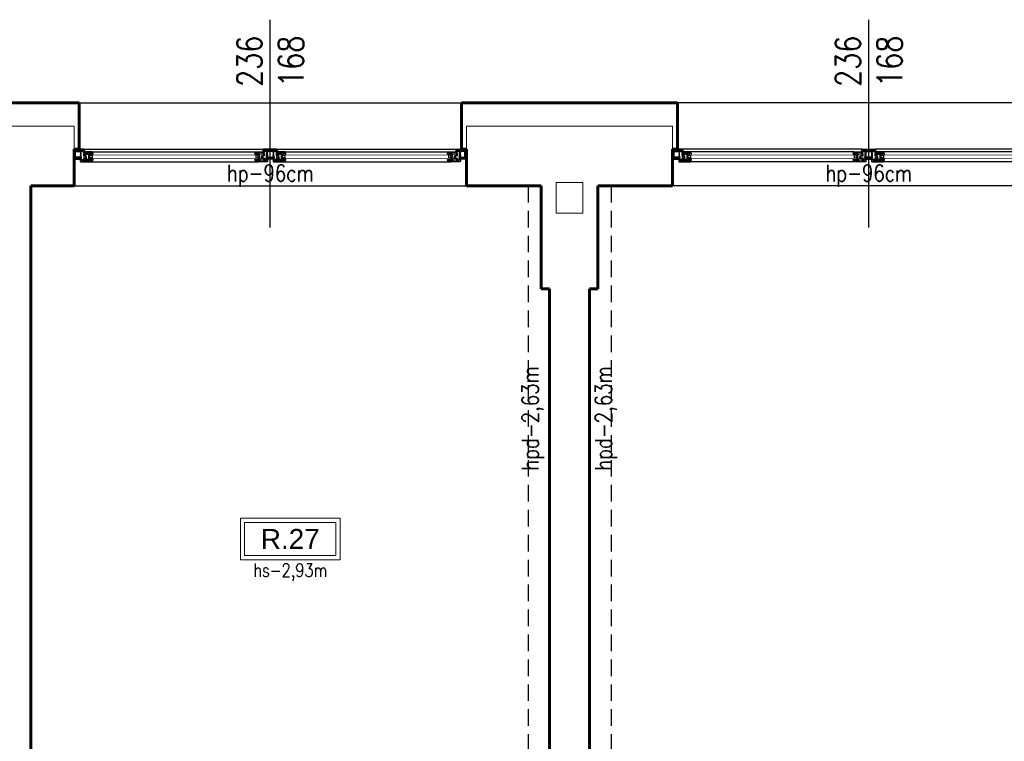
# Model space of a CAD drawing. Header units: millimetres. Extents: x 126553 to 403692, y -95821 to 38049.
# Tile 552 of 656: x 334769 to 335361, y 7317 to 7751. Entities that reach past the tile are written whole.
import ezdxf

# ---------------------------------------------------------------- set-up
doc = ezdxf.new("R2010")
doc.units = ezdxf.units.MM
doc.linetypes.add('DASHED', pattern=[15, 10, -5])
for name, color, linetype, lineweight in [('_(02 CIENKA)', 7, 'Continuous', 13), ('_(04 SREDNIA)', 7, 'Continuous', 25), ('_(05 SREDNIA DASHED)', 7, 'DASHED', 25), ('_(08 NAJGRUBSZA)', 7, 'Continuous', 60), ('opis pomieszczeń', 7, 'Continuous', 13)]:
    doc.layers.add(name, color=color, linetype=linetype, lineweight=lineweight)
doc.styles.add('Arial', font='arial.ttf')
doc.styles.add('OPIS', font='romans.shx', dxfattribs={"width": 0.8})

# ---------------------------------------------------------------- blocks, each defined once
blk = doc.blocks.new('A$C26E57F26')
for p, q in [((6, 0), (114, 0)), ((122, 0), (230, 0)), ((10.93, -1.6), (109.07, -1.6)), ((126.93, -1.6), (225.07, -1.6)), ((9.4, -7.6), (110.6, -7.6)), ((125.4, -7.6), (226.6, -7.6))]:
    blk.add_line(p, q)
for points in [[(0, 0), (0, -0.5), (0.25, -0.5), (0.25, -0.3), (0.65, -0.3), (0.65, -1), (0.25, -0.9), (0, -0.9), (0, -1.4), (0.25, -1.4), (0.25, -1.21), (0.65, -1.31), (0.65, -4.69), (0.25, -4.79), (0.25, -4.6), (0, -4.6), (0, -5.1), (0.25, -5.1), (0.65, -5), (0.65, -5.7), (0.25, -5.7), (0.25, -5.5), (0, -5.5), (0, -6), (4.5, -6), (4.5, -5.5), (4.25, -5.5), (4.25, -5.7), (3.75, -5.7), (3.75, -4.9, -0.414214), (3.85, -4.8), (4, -4.8), (4.25, -4.95), (4.5, -4.95), (4.5, -4.55), (4.15, -4.55), (4.15, -2.04), (3.9, -1.54, -0.694326), (4.82, -1.3), (6.47, -1.3), (6.47, -1.05), (6, 0), (0, 0)], [(236, 0), (236, -0.5), (235.75, -0.5), (235.75, -0.3), (235.35, -0.3), (235.35, -1), (235.75, -0.9), (236, -0.9), (236, -1.4), (235.75, -1.4), (235.75, -1.21), (235.35, -1.31), (235.35, -4.69), (235.75, -4.79), (235.75, -4.6), (236, -4.6), (236, -5.1), (235.75, -5.1), (235.35, -5), (235.35, -5.7), (235.75, -5.7), (235.75, -5.5), (236, -5.5), (236, -6), (231.5, -6), (231.5, -5.5), (231.75, -5.5), (231.75, -5.7), (232.25, -5.7), (232.25, -4.9, 0.414214), (232.15, -4.8), (232, -4.8), (231.75, -4.95), (231.5, -4.95), (231.5, -4.55), (231.85, -4.55), (231.85, -2.04), (232.1, -1.54, 0.694326), (231.18, -1.3), (229.53, -1.3), (229.53, -1.05), (230, 0), (236, 0)], [(0.9, -4.7), (0.9, -1.3), (3.7, -1.3), (3.7, -1.7), (3.75, -1.8), (3.7, -1.8), (3.7, -2), (3.85, -2), (3.9, -2.1), (3.9, -2.85), (3.7, -2.85), (3.7, -3.05), (3.9, -3.05), (3.9, -3.45), (3.7, -3.45), (3.7, -3.65), (3.9, -3.65), (3.9, -4.05), (3.7, -4.05), (3.7, -4.25), (3.9, -4.25), (3.9, -4.55, 0.339393), (3.62, -4.7), (0.9, -4.7)], [(3, -1.1), (2.9, -0.3), (4.11, -0.3), (4.19, -0.92, -0.639502), (3.9, -1.1), (3, -1.1)], [(5.55, -1.6), (5.55, -1.9), (5.95, -1.9), (5.95, -2.6), (5.55, -2.6), (5.55, -3.9), (5.8, -3.9), (5.8, -4.15), (6.05, -4.15), (6.05, -3.9), (6.75, -3.9, -0.414214), (6.85, -4), (6.85, -4.25), (6.75, -4.25), (6.75, -4.45), (6.85, -4.5), (6.85, -4.7), (6.75, -4.75), (6.75, -4.95), (6.85, -4.95), (6.85, -5.3), (6.05, -5.3), (6.05, -5.05), (5.8, -5.05), (5.8, -5.3), (5.55, -5.3), (5.55, -6.3), (3.7, -6.3), (3.7, -7.1, 0.414214), (4.2, -7.6), (9.4, -7.6), (9.4, -7.5), (10.7, -7.5), (11.4, -6.35), (11.4, -6.1), (9.05, -6.1), (9.05, -3.64), (8.8, -3.14, -0.694326), (9.72, -2.9), (10.43, -2.9), (10.43, -2.65, -0.414214), (10.68, -2.4), (11, -2.4), (11.07, -2.55), (11.07, -2.9), (11.4, -2.9), (11.4, -2.65), (10.93, -1.6), (5.55, -1.6)], [(4.39, -0.88), (4.31, -0.3), (5.85, -0.3), (5.96, -0.55), (5.74, -0.55, 0.414214), (5.24, -1.05), (4.86, -1.05, 0.183799), (4.39, -0.88)], [(8.66, -2.9, 0.143933), (8.6, -3.3), (8.8, -3.7), (8.8, -3.9), (8.6, -3.9), (8.6, -4.1), (8.8, -4.1), (8.8, -4.8), (8.6, -4.8), (8.6, -5), (8.8, -5), (8.8, -5.3), (8.6, -5.3), (8.6, -5.5), (8.8, -5.5), (8.8, -6.08, 0.098164), (8.37, -6.3), (5.8, -6.3), (5.8, -5.55), (7.6, -5.55), (7.6, -5.3), (7.1, -5.3), (7.1, -4.95), (7.35, -4.9), (7.35, -4.7), (7.1, -4.7), (7.1, -4.5), (7.35, -4.5), (7.35, -4.3), (7.1, -4.25), (7.1, -4, 0.414214), (6.75, -3.65), (5.8, -3.65), (5.8, -2.9), (8.66, -2.9, 0.143933)], [(6.2, -1.9), (9.01, -1.9), (9.09, -2.52, 0.122781), (8.8, -2.7), (6.2, -2.7), (6.2, -1.9)], [(9.21, -1.9), (10.78, -1.9), (10.89, -2.15), (10.68, -2.15, 0.414214), (10.18, -2.65), (9.76, -2.65, 0.183799), (9.29, -2.48), (9.21, -1.9)], [(114.45, -1.6), (114.45, -1.9), (114.05, -1.9), (114.05, -2.6), (114.45, -2.6), (114.45, -3.9), (114.2, -3.9), (114.2, -4.15), (113.95, -4.15), (113.95, -3.9), (113.25, -3.9, 0.414214), (113.15, -4), (113.15, -4.25), (113.25, -4.25), (113.25, -4.45), (113.15, -4.5), (113.15, -4.7), (113.25, -4.75), (113.25, -4.95), (113.15, -4.95), (113.15, -5.3), (113.95, -5.3), (113.95, -5.05), (114.2, -5.05), (114.2, -5.3), (114.45, -5.3), (114.45, -6.3), (116.3, -6.3), (116.3, -7.1, -0.414214), (115.8, -7.6), (110.6, -7.6), (110.6, -7.5), (109.3, -7.5), (108.6, -6.35), (108.6, -6.1), (110.95, -6.1), (110.95, -3.64), (111.2, -3.14, 0.694326), (110.28, -2.9), (109.57, -2.9), (109.57, -2.65, 0.414214), (109.32, -2.4), (109, -2.4), (108.93, -2.55), (108.93, -2.9), (108.6, -2.9), (108.6, -2.65), (109.07, -1.6), (114.45, -1.6)], [(110.79, -1.9), (109.22, -1.9), (109.11, -2.15), (109.32, -2.15, -0.414214), (109.82, -2.65), (110.24, -2.65, -0.183799), (110.71, -2.48), (110.79, -1.9)], [(113.8, -1.9), (110.99, -1.9), (110.91, -2.52, -0.122781), (111.2, -2.7), (113.8, -2.7), (113.8, -1.9)], [(111.34, -2.9, -0.143933), (111.4, -3.3), (111.2, -3.7), (111.2, -3.9), (111.4, -3.9), (111.4, -4.1), (111.2, -4.1), (111.2, -4.8), (111.4, -4.8), (111.4, -5), (111.2, -5), (111.2, -5.3), (111.4, -5.3), (111.4, -5.5), (111.2, -5.5), (111.2, -6.08, -0.098164), (111.63, -6.3), (114.2, -6.3), (114.2, -5.55), (112.4, -5.55), (112.4, -5.3), (112.9, -5.3), (112.9, -4.95), (112.65, -4.9), (112.65, -4.7), (112.9, -4.7), (112.9, -4.5), (112.65, -4.5), (112.65, -4.3), (112.9, -4.25), (112.9, -4, -0.414214), (113.25, -3.65), (114.2, -3.65), (114.2, -2.9), (111.34, -2.9, -0.143933)], [(115.61, -0.88), (115.69, -0.3), (114.15, -0.3), (114.04, -0.55), (114.26, -0.55, -0.414214), (114.76, -1.05), (115.14, -1.05, -0.183799), (115.61, -0.88)], [(117, -1.1), (117.1, -0.3), (115.89, -0.3), (115.81, -0.92, 0.639502), (116.1, -1.1), (117, -1.1)], [(119, -1.1), (118.9, -0.3), (120.11, -0.3), (120.19, -0.92, -0.639502), (119.9, -1.1), (119, -1.1)], [(121.55, -1.6), (121.55, -1.9), (121.95, -1.9), (121.95, -2.6), (121.55, -2.6), (121.55, -3.9), (121.8, -3.9), (121.8, -4.15), (122.05, -4.15), (122.05, -3.9), (122.75, -3.9, -0.414214), (122.85, -4), (122.85, -4.25), (122.75, -4.25), (122.75, -4.45), (122.85, -4.5), (122.85, -4.7), (122.75, -4.75), (122.75, -4.95), (122.85, -4.95), (122.85, -5.3), (122.05, -5.3), (122.05, -5.05), (121.8, -5.05), (121.8, -5.3), (121.55, -5.3), (121.55, -6.3), (119.7, -6.3), (119.7, -7.1, 0.414214), (120.2, -7.6), (125.4, -7.6), (125.4, -7.5), (126.7, -7.5), (127.4, -6.35), (127.4, -6.1), (125.05, -6.1), (125.05, -3.64), (124.8, -3.14, -0.694326), (125.72, -2.9), (126.43, -2.9), (126.43, -2.65, -0.414214), (126.68, -2.4), (127, -2.4), (127.07, -2.55), (127.07, -2.9), (127.4, -2.9), (127.4, -2.65), (126.93, -1.6), (121.55, -1.6)], [(120.39, -0.88), (120.31, -0.3), (121.85, -0.3), (121.96, -0.55), (121.74, -0.55, 0.414214), (121.24, -1.05), (120.86, -1.05, 0.183799), (120.39, -0.88)], [(124.66, -2.9, 0.143933), (124.6, -3.3), (124.8, -3.7), (124.8, -3.9), (124.6, -3.9), (124.6, -4.1), (124.8, -4.1), (124.8, -4.8), (124.6, -4.8), (124.6, -5), (124.8, -5), (124.8, -5.3), (124.6, -5.3), (124.6, -5.5), (124.8, -5.5), (124.8, -6.08, 0.098164), (124.37, -6.3), (121.8, -6.3), (121.8, -5.55), (123.6, -5.55), (123.6, -5.3), (123.1, -5.3), (123.1, -4.95), (123.35, -4.9), (123.35, -4.7), (123.1, -4.7), (123.1, -4.5), (123.35, -4.5), (123.35, -4.3), (123.1, -4.25), (123.1, -4, 0.414214), (122.75, -3.65), (121.8, -3.65), (121.8, -2.9), (124.66, -2.9, 0.143933)], [(122.2, -1.9), (125.01, -1.9), (125.09, -2.52, 0.122781), (124.8, -2.7), (122.2, -2.7), (122.2, -1.9)], [(125.21, -1.9), (126.78, -1.9), (126.89, -2.15), (126.68, -2.15, 0.414214), (126.18, -2.65), (125.76, -2.65, 0.183799), (125.29, -2.48), (125.21, -1.9)], [(230.45, -1.6), (230.45, -1.9), (230.05, -1.9), (230.05, -2.6), (230.45, -2.6), (230.45, -3.9), (230.2, -3.9), (230.2, -4.15), (229.95, -4.15), (229.95, -3.9), (229.25, -3.9, 0.414214), (229.15, -4), (229.15, -4.25), (229.25, -4.25), (229.25, -4.45), (229.15, -4.5), (229.15, -4.7), (229.25, -4.75), (229.25, -4.95), (229.15, -4.95), (229.15, -5.3), (229.95, -5.3), (229.95, -5.05), (230.2, -5.05), (230.2, -5.3), (230.45, -5.3), (230.45, -6.3), (232.3, -6.3), (232.3, -7.1, -0.414214), (231.8, -7.6), (226.6, -7.6), (226.6, -7.5), (225.3, -7.5), (224.6, -6.35), (224.6, -6.1), (226.95, -6.1), (226.95, -3.64), (227.2, -3.14, 0.694326), (226.28, -2.9), (225.57, -2.9), (225.57, -2.65, 0.414214), (225.32, -2.4), (225, -2.4), (224.93, -2.55), (224.93, -2.9), (224.6, -2.9), (224.6, -2.65), (225.07, -1.6), (230.45, -1.6)], [(226.79, -1.9), (225.22, -1.9), (225.11, -2.15), (225.32, -2.15, -0.414214), (225.82, -2.65), (226.24, -2.65, -0.183799), (226.71, -2.48), (226.79, -1.9)], [(229.8, -1.9), (226.99, -1.9), (226.91, -2.52, -0.122781), (227.2, -2.7), (229.8, -2.7), (229.8, -1.9)], [(227.34, -2.9, -0.143933), (227.4, -3.3), (227.2, -3.7), (227.2, -3.9), (227.4, -3.9), (227.4, -4.1), (227.2, -4.1), (227.2, -4.8), (227.4, -4.8), (227.4, -5), (227.2, -5), (227.2, -5.3), (227.4, -5.3), (227.4, -5.5), (227.2, -5.5), (227.2, -6.08, -0.098164), (227.63, -6.3), (230.2, -6.3), (230.2, -5.55), (228.4, -5.55), (228.4, -5.3), (228.9, -5.3), (228.9, -4.95), (228.65, -4.9), (228.65, -4.7), (228.9, -4.7), (228.9, -4.5), (228.65, -4.5), (228.65, -4.3), (228.9, -4.25), (228.9, -4, -0.414214), (229.25, -3.65), (230.2, -3.65), (230.2, -2.9), (227.34, -2.9, -0.143933)], [(231.61, -0.88), (231.69, -0.3), (230.15, -0.3), (230.04, -0.55), (230.26, -0.55, -0.414214), (230.76, -1.05), (231.14, -1.05, -0.183799), (231.61, -0.88)], [(233, -1.1), (233.1, -0.3), (231.89, -0.3), (231.81, -0.92, 0.639502), (232.1, -1.1), (233, -1.1)], [(235.1, -4.7), (235.1, -1.3), (232.3, -1.3), (232.3, -1.7), (232.25, -1.8), (232.3, -1.8), (232.3, -2), (232.15, -2), (232.1, -2.1), (232.1, -2.85), (232.3, -2.85), (232.3, -3.05), (232.1, -3.05), (232.1, -3.45), (232.3, -3.45), (232.3, -3.65), (232.1, -3.65), (232.1, -4.05), (232.3, -4.05), (232.3, -4.25), (232.1, -4.25), (232.1, -4.55, -0.339393), (232.38, -4.7), (235.1, -4.7)], [(9.65, -6.35), (10.18, -6.35, 0.414214), (10.67, -6.85), (10.8, -6.85), (10.59, -7.2), (9.65, -7.2), (9.65, -6.35)], [(110.35, -6.35), (109.82, -6.35, -0.414214), (109.33, -6.85), (109.2, -6.85), (109.41, -7.2), (110.35, -7.2), (110.35, -6.35)], [(125.65, -6.35), (126.18, -6.35, 0.414214), (126.67, -6.85), (126.8, -6.85), (126.59, -7.2), (125.65, -7.2), (125.65, -6.35)], [(226.35, -6.35), (225.82, -6.35, -0.414214), (225.33, -6.85), (225.2, -6.85), (225.41, -7.2), (226.35, -7.2), (226.35, -6.35)]]:
    blk.add_lwpolyline(points, format="xyb", close=True)
for points in [[(120.5, -6), (115.5, -6), (115.5, -5.5), (115.75, -5.5), (115.75, -5.7), (116.25, -5.7), (116.25, -4.9, 0.414214), (116.15, -4.8), (116, -4.8), (115.75, -4.95), (115.5, -4.95), (115.5, -4.55), (115.85, -4.55), (115.85, -2.04), (116.1, -1.54, 0.694326), (115.18, -1.3), (113.53, -1.3), (113.53, -1.05), (114, 0)], [(120.5, -6), (120.5, -5.5), (120.25, -5.5), (120.25, -5.7), (119.75, -5.7), (119.75, -4.9, -0.414214), (119.85, -4.8), (120, -4.8), (120.25, -4.95), (120.5, -4.95), (120.5, -4.55), (120.15, -4.55), (120.15, -2.04), (119.9, -1.54, -0.694326), (120.82, -1.3), (122.47, -1.3), (122.47, -1.05), (122, 0)], [(116.3, -1.3), (116.3, -1.7), (116.25, -1.8), (116.3, -1.8), (116.3, -2), (116.15, -2), (116.1, -2.1), (116.1, -2.85), (116.3, -2.85), (116.3, -3.05), (116.1, -3.05), (116.1, -3.45), (116.3, -3.45), (116.3, -3.65), (116.1, -3.65), (116.1, -4.05), (116.3, -4.05), (116.3, -4.25), (116.1, -4.25), (116.1, -4.55, -0.339393), (116.38, -4.7), (116.38, -4.7), (119.62, -4.7, -0.339393), (119.9, -4.55), (119.9, -4.25), (119.7, -4.25), (119.7, -4.05), (119.9, -4.05), (119.9, -3.65), (119.7, -3.65), (119.7, -3.45), (119.9, -3.45), (119.9, -3.05), (119.7, -3.05), (119.7, -2.85), (119.9, -2.85), (119.9, -2.1), (119.85, -2), (119.7, -2), (119.7, -1.8), (119.75, -1.8), (119.7, -1.7), (119.7, -1.3), (116.3, -1.3)]]:
    blk.add_lwpolyline(points, format="xyb")
blk.add_lwpolyline([(122, 0), (114, 0), (114, 0)])
for points in [[(0.9, -1.1), (0.9, -0.3), (2.7, -0.3), (2.8, -1.1), (0.9, -1.1)], [(1.8, -5.7), (0.9, -5.7), (0.9, -4.9), (1.8, -4.9), (1.8, -5.7)], [(2, -4.9), (2.8, -4.9), (2.8, -5.7), (2, -5.7), (2, -4.9)], [(3, -4.9), (3.5, -4.9), (3.5, -5.7), (3, -5.7), (3, -4.9)], [(9.4, -5.2), (9.4, -3.6), (10.8, -3.6), (10.8, -5.2)], [(110.6, -5.2), (110.6, -3.6), (109.2, -3.6), (109.2, -5.2)], [(117, -4.9), (116.5, -4.9), (116.5, -5.7), (117, -5.7), (117, -4.9)], [(117.2, -1.1), (117.3, -0.3), (118.7, -0.3), (118.8, -1.1), (117.2, -1.1)], [(117.9, -4.9), (117.2, -4.9), (117.2, -5.7), (117.9, -5.7), (117.9, -4.9)], [(118.1, -4.9), (118.8, -4.9), (118.8, -5.7), (118.1, -5.7), (118.1, -4.9)], [(119, -4.9), (119.5, -4.9), (119.5, -5.7), (119, -5.7), (119, -4.9)], [(125.4, -5.2), (125.4, -3.6), (126.8, -3.6), (126.8, -5.2)], [(226.6, -5.2), (226.6, -3.6), (225.2, -3.6), (225.2, -5.2)], [(233, -4.9), (232.5, -4.9), (232.5, -5.7), (233, -5.7), (233, -4.9)], [(235.1, -1.1), (235.1, -0.3), (233.3, -0.3), (233.2, -1.1), (235.1, -1.1)], [(234, -4.9), (233.2, -4.9), (233.2, -5.7), (234, -5.7), (234, -4.9)], [(234.2, -5.7), (235.1, -5.7), (235.1, -4.9), (234.2, -4.9), (234.2, -5.7)], [(5.55, -6.55), (5.55, -7.3), (4.75, -7.3), (4.75, -6.55), (5.55, -6.55)], [(8.25, -6.5), (8.25, -7.3), (5.8, -7.3), (5.8, -6.5), (8.25, -6.5)], [(8.5, -6.8), (9.15, -7.05), (9.15, -7.3), (8.5, -7.3), (8.5, -6.8)], [(8.76, -6.5), (9.4, -6.55), (9.4, -6.87), (8.75, -6.63), (8.76, -6.5)], [(111.24, -6.5), (110.6, -6.55), (110.6, -6.87), (111.25, -6.63), (111.24, -6.5)], [(111.5, -6.8), (110.85, -7.05), (110.85, -7.3), (111.5, -7.3), (111.5, -6.8)], [(111.75, -6.5), (111.75, -7.3), (114.2, -7.3), (114.2, -6.5), (111.75, -6.5)], [(114.45, -6.55), (114.45, -7.3), (115.25, -7.3), (115.25, -6.55), (114.45, -6.55)], [(121.55, -6.55), (121.55, -7.3), (120.75, -7.3), (120.75, -6.55), (121.55, -6.55)], [(124.25, -6.5), (124.25, -7.3), (121.8, -7.3), (121.8, -6.5), (124.25, -6.5)], [(124.5, -6.8), (125.15, -7.05), (125.15, -7.3), (124.5, -7.3), (124.5, -6.8)], [(124.76, -6.5), (125.4, -6.55), (125.4, -6.87), (124.75, -6.63), (124.76, -6.5)], [(227.24, -6.5), (226.6, -6.55), (226.6, -6.87), (227.25, -6.63), (227.24, -6.5)], [(227.5, -6.8), (226.85, -7.05), (226.85, -7.3), (227.5, -7.3), (227.5, -6.8)], [(227.75, -6.5), (227.75, -7.3), (230.2, -7.3), (230.2, -6.5), (227.75, -6.5)], [(230.45, -6.55), (230.45, -7.3), (231.25, -7.3), (231.25, -6.55), (230.45, -6.55)]]:
    blk.add_lwpolyline(points, close=True)
for points, const_width in [([(3.6, -1.42), (1.55, -1.42), (1.02, -1.95), (1.02, -4.05), (1.55, -4.57), (3.6, -4.57)], 0.25), ([(5.8, -3.02), (7.85, -3.02), (8.38, -3.55), (8.38, -5.65), (7.85, -6.17), (5.8, -6.17)], 0.25), ([(9.4, -3.4), (110.6, -3.4)], 0.4), ([(9.4, -5.4), (110.6, -5.4)], 0.4), ([(114.2, -3.02), (112.15, -3.02), (111.63, -3.55), (111.63, -5.65), (112.15, -6.17), (114.2, -6.17)], 0.25), ([(121.8, -3.02), (123.85, -3.02), (124.37, -3.55), (124.37, -5.65), (123.85, -6.17), (121.8, -6.17)], 0.25), ([(125.4, -3.4), (226.6, -3.4)], 0.4), ([(125.4, -5.4), (226.6, -5.4)], 0.4), ([(230.2, -3.02), (228.15, -3.02), (227.62, -3.55), (227.62, -5.65), (228.15, -6.17), (230.2, -6.17)], 0.25), ([(232.4, -1.42), (234.45, -1.42), (234.98, -1.95), (234.98, -4.05), (234.45, -4.57), (232.4, -4.57)], 0.25)]:
    blk.add_lwpolyline(points, dxfattribs=dict(const_width=const_width))
at = {"const_width": 0.25}
blk.add_lwpolyline([(116.5, -4.57), (119.5, -4.57), (119.5, -1.42), (116.5, -1.42)], close=True, dxfattribs=at)

msp = doc.modelspace()

# ---------------------------------------------------------------- linework, layer by layer
at = {"layer": '_(02 CIENKA)'}
for p, q in [((334801.68409, 7686.95785), (334737.68409, 7686.95785)), ((334801.68409, 7672.95785), (334801.68409, 7686.95785)), ((335037.68409, 7672.95785), (335037.68409, 7686.95785)), ((335161.68409, 7686.95785), (335037.68409, 7686.95785)), ((335161.68409, 7672.95785), (335161.68409, 7686.95785)), ((335091.68409, 7634.45785), (335091.68409, 7652.95785)), ((335091.68409, 7652.95785), (335107.68409, 7652.95785)), ((335107.68409, 7634.45785), (335107.68409, 7652.95785))]:
    msp.add_line(p, q, dxfattribs=at)
msp.add_lwpolyline([(335091.68409, 7634.45785), (335107.68409, 7634.45785)], dxfattribs=at)
at = {"layer": '_(04 SREDNIA)'}
for p, q in [((334919.68409, 7625.95785), (334919.68409, 7750.95785)), ((335279.68409, 7625.95785), (335279.68409, 7750.95785)), ((334804.68409, 7700.95785), (335034.68409, 7700.95785)), ((335394.68409, 7700.95785), (335164.68409, 7700.95785)), ((334801.68409, 7650.95785), (335037.68409, 7650.95785)), ((335397.68409, 7650.95785), (335161.68409, 7650.95785))]:
    msp.add_line(p, q, dxfattribs=at)
at = {"layer": '_(05 SREDNIA DASHED)'}
for p, q in [((335074.68409, 7650.95785), (335074.68409, 6042.95785)), ((335124.68409, 7650.95785), (335124.68409, 6042.95785))]:
    msp.add_line(p, q, dxfattribs=at)
at = {"layer": '_(08 NAJGRUBSZA)'}
for p, q in [((334804.68409, 7700.95785), (334734.68409, 7700.95785)), ((334804.68409, 7672.95785), (334804.68409, 7700.95785)), ((335034.68409, 7672.95785), (335034.68409, 7700.95785)), ((335164.68409, 7700.95785), (335034.68409, 7700.95785)), ((335164.68409, 7672.95785), (335164.68409, 7700.95785)), ((334801.68409, 7672.95785), (334801.68409, 7650.95785)), ((334804.68409, 7672.95785), (334801.68409, 7672.95785)), ((335034.68409, 7672.95785), (335037.68409, 7672.95785)), ((335037.68409, 7672.95785), (335037.68409, 7650.95785)), ((335161.68409, 7672.95785), (335161.68409, 7650.95785)), ((335164.68409, 7672.95785), (335161.68409, 7672.95785)), ((334801.68409, 7650.95785), (334775.68409, 7650.95785)), ((334775.68409, 7650.95785), (334775.68409, 7026.95785)), ((335082.68409, 7650.95785), (335037.68409, 7650.95785)), ((335082.68409, 7588.95785), (335082.68409, 7650.95785)), ((335161.68409, 7650.95785), (335116.68409, 7650.95785)), ((335116.68409, 7650.95785), (335116.68409, 7588.95785)), ((335087.68409, 7588.95785), (335082.68409, 7588.95785)), ((335087.68409, 7588.95785), (335087.68409, 7042.95785)), ((335116.68409, 7588.95785), (335111.68409, 7588.95785)), ((335111.68409, 7588.95785), (335111.68409, 7042.95785))]:
    msp.add_line(p, q, dxfattribs=at)
at = {"layer": 'opis pomieszczeń'}
for points in [[(334901.68409, 7425.95785), (334961.68409, 7425.95785), (334961.68409, 7450.95785), (334901.68409, 7450.95785)], [(334904.18409, 7428.45785), (334959.18409, 7428.45785), (334959.18409, 7448.45785), (334904.18409, 7448.45785)]]:
    msp.add_lwpolyline(points, close=True, dxfattribs=at)

# ---------------------------------------------------------------- block references
at = {"layer": '_(04 SREDNIA)'}
msp.add_blockref('A$C26E57F26', (334801.68409, 7672.95785), dxfattribs=at)
at = {"layer": '_(04 SREDNIA)', "xscale": -1}
msp.add_blockref('A$C26E57F26', (335397.68409, 7672.95785), dxfattribs=at)

# ---------------------------------------------------------------- texts
at = {"layer": '_(04 SREDNIA)', "char_height": 15, "width": 50, "attachment_point": 5, "rotation": 90, "style": 'OPIS'}
for insert in [(334919.68409, 7725.95785), (335279.68409, 7725.95785)]:
    msp.add_mtext('236\\P168', dxfattribs=dict(at, insert=insert))
at = {"layer": '_(04 SREDNIA)', "char_height": 10, "width": 235, "attachment_point": 5, "style": 'OPIS'}
for insert in [(334919.68409, 7656.95785), (335279.68409, 7656.95785)]:
    msp.add_mtext('hp-96cm', dxfattribs=dict(at, insert=insert))
at = {"layer": 'opis pomieszczeń', "char_height": 10, "width": 60, "attachment_point": 5, "rotation": 90, "style": 'OPIS'}
for insert in [(335077.68409, 7510.95785), (335121.68409, 7510.95785)]:
    msp.add_mtext('hpd-2,63m', dxfattribs=dict(at, insert=insert))
at = {"layer": 'opis pomieszczeń', "attachment_point": 5}
for s, insert, char_height, width, style in [('R.27', (334931.68409, 7438.45785), 12, 45, 'Arial'), ('hs-2,93m', (334931.68409, 7418.45785), 8, 60, 'OPIS')]:
    msp.add_mtext(s, dxfattribs=dict(at, insert=insert, char_height=char_height, width=width, style=style))

doc.saveas('drawing.dxf')
